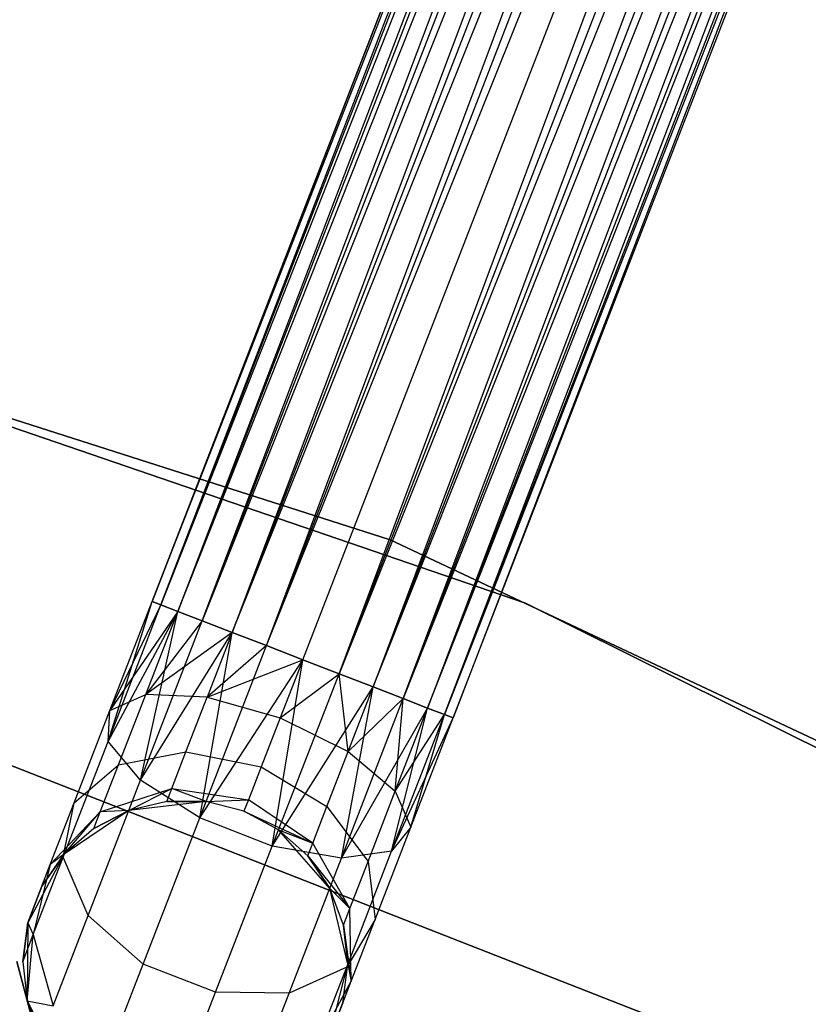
# Model space of a CAD drawing. Extents: x -91 to 92, y -91 to 92.
# Tile 275 of 319: x 14 to 19, y 39 to 45. Entities that reach past the tile are written whole.
import ezdxf

# ---------------------------------------------------------------- set-up
doc = ezdxf.new("R2010")
doc.units = 0
doc.header["$LTSCALE"] = 25.4
doc.layers.get('0').update_dxf_attribs({"linetype": 'CONTINUOUS'})

# ---------------------------------------------------------------- blocks, each defined once
blk = doc.blocks.new('NL2500012258_STL_2')
at = {"color": 0}
for p, q in [((114.2453, 58.9736, 177.3795), (107.2914, 41.0235, 177.6205)), ((107.2914, 41.0235, 177.3795), (114.2453, 58.9736, 177.3795)), ((114.2453, 58.9736, 177.3795), (107.2914, 41.0235, 177.6205)), ((107.2914, 41.0235, 177.3795), (114.2453, 58.9736, 177.3795)), ((107.2914, 41.0235, 177.6205), (114.2991, 58.9527, 177.8546)), ((107.2914, 41.0235, 177.6205), (114.2991, 58.9527, 177.8546)), ((107.3452, 41.0026, 177.1454), (114.2453, 58.9736, 177.3795)), ((107.3452, 41.0026, 177.1454), (114.2453, 58.9736, 177.3795)), ((107.3452, 41.0026, 177.8546), (114.2991, 58.9527, 177.8546)), ((107.3452, 41.0026, 177.8546), (114.2991, 58.9527, 177.8546)), ((114.2991, 58.9527, 177.8546), (107.4497, 40.9622, 178.0681)), ((114.2991, 58.9527, 177.8546), (107.4497, 40.9622, 178.0681)), ((114.4036, 58.9122, 176.9319), (107.3452, 41.0026, 177.1454)), ((114.4036, 58.9122, 176.9319), (107.3452, 41.0026, 177.1454)), ((107.4497, 40.9622, 176.9319), (114.4036, 58.9122, 176.9319)), ((107.4497, 40.9622, 176.9319), (114.4036, 58.9122, 176.9319)), ((107.5987, 40.9044, 176.7515), (114.4036, 58.9122, 176.9319)), ((107.5987, 40.9044, 176.7515), (114.4036, 58.9122, 176.9319)), ((107.4497, 40.9622, 178.0681), (114.5526, 58.8545, 178.2485)), ((107.4497, 40.9622, 178.0681), (114.5526, 58.8545, 178.2485)), ((107.5987, 40.9044, 178.2485), (114.5526, 58.8545, 178.2485)), ((107.5987, 40.9044, 178.2485), (114.5526, 58.8545, 178.2485)), ((114.5526, 58.8545, 178.2485), (107.7837, 40.8327, 178.3855)), ((114.5526, 58.8545, 178.2485), (107.7837, 40.8327, 178.3855)), ((114.7376, 58.7828, 176.6145), (107.5987, 40.9044, 176.7515)), ((114.7376, 58.7828, 176.6145), (107.5987, 40.9044, 176.7515)), ((107.7837, 40.8327, 176.6145), (114.7376, 58.7828, 176.6145)), ((107.7837, 40.8327, 176.6145), (114.7376, 58.7828, 176.6145)), ((107.9939, 40.7513, 176.5291), (114.7376, 58.7828, 176.6145)), ((107.9939, 40.7513, 176.5291), (114.7376, 58.7828, 176.6145)), ((107.7837, 40.8327, 178.3855), (114.9478, 58.7014, 178.4709)), ((107.7837, 40.8327, 178.3855), (114.9478, 58.7014, 178.4709)), ((107.9939, 40.7513, 178.4709), (114.9478, 58.7014, 178.4709)), ((107.9939, 40.7513, 178.4709), (114.9478, 58.7014, 178.4709)), ((107.9939, 40.7513, 176.5291), (115.171, 58.6149, 176.5)), ((107.9939, 40.7513, 176.5291), (115.171, 58.6149, 176.5)), ((108.2171, 40.6649, 178.5), (115.171, 58.6149, 178.5)), ((108.2171, 40.6649, 178.5), (115.171, 58.6149, 178.5)), ((108.2171, 40.6649, 176.5), (115.171, 58.6149, 176.5)), ((108.2171, 40.6649, 176.5), (115.171, 58.6149, 176.5)), ((108.4402, 40.5784, 176.5291), (115.171, 58.6149, 176.5)), ((108.4402, 40.5784, 176.5291), (115.171, 58.6149, 176.5)), ((108.4402, 40.5784, 178.4709), (115.3941, 58.5285, 178.4709)), ((108.4402, 40.5784, 178.4709), (115.3941, 58.5285, 178.4709)), ((115.3941, 58.5285, 178.4709), (108.6504, 40.497, 178.3855)), ((115.3941, 58.5285, 178.4709), (108.6504, 40.497, 178.3855)), ((115.6043, 58.4471, 176.6145), (108.4402, 40.5784, 176.5291)), ((115.6043, 58.4471, 176.6145), (108.4402, 40.5784, 176.5291)), ((108.6504, 40.497, 176.6145), (115.6043, 58.4471, 176.6145)), ((108.6504, 40.497, 176.6145), (115.6043, 58.4471, 176.6145)), ((108.8354, 40.4253, 176.7515), (115.6043, 58.4471, 176.6145)), ((108.8354, 40.4253, 176.7515), (115.6043, 58.4471, 176.6145)), ((108.6504, 40.497, 178.3855), (115.7893, 58.3754, 178.2485)), ((108.6504, 40.497, 178.3855), (115.7893, 58.3754, 178.2485)), ((108.8354, 40.4253, 178.2485), (115.7893, 58.3754, 178.2485)), ((108.8354, 40.4253, 178.2485), (115.7893, 58.3754, 178.2485)), ((115.7893, 58.3754, 178.2485), (108.9845, 40.3676, 178.0681)), ((115.7893, 58.3754, 178.2485), (108.9845, 40.3676, 178.0681)), ((115.9384, 58.3177, 176.9319), (108.8354, 40.4253, 176.7515)), ((115.9384, 58.3177, 176.9319), (108.8354, 40.4253, 176.7515)), ((108.9845, 40.3676, 176.9319), (115.9384, 58.3177, 176.9319)), ((108.9845, 40.3676, 176.9319), (115.9384, 58.3177, 176.9319)), ((108.9845, 40.3676, 178.0681), (116.0429, 58.2772, 177.8546)), ((108.9845, 40.3676, 178.0681), (116.0429, 58.2772, 177.8546)), ((109.089, 40.3271, 177.1454), (115.9384, 58.3177, 176.9319)), ((109.089, 40.3271, 177.1454), (115.9384, 58.3177, 176.9319)), ((109.089, 40.3271, 177.8546), (116.0429, 58.2772, 177.8546)), ((109.089, 40.3271, 177.8546), (116.0429, 58.2772, 177.8546)), ((116.0429, 58.2772, 177.8546), (109.1427, 40.3063, 177.6205)), ((116.0429, 58.2772, 177.8546), (109.1427, 40.3063, 177.6205)), ((116.0966, 58.2563, 177.3795), (109.089, 40.3271, 177.1454)), ((116.0966, 58.2563, 177.3795), (109.089, 40.3271, 177.1454)), ((109.1427, 40.3063, 177.3795), (116.0966, 58.2563, 177.3795)), ((109.1427, 40.3063, 177.6205), (116.0966, 58.2563, 177.3795)), ((109.1427, 40.3063, 177.6205), (116.0966, 58.2563, 177.3795)), ((109.1427, 40.3063, 177.3795), (116.0966, 58.2563, 177.3795)), ((108.7557, 41.4032, 186), (103.2113, 43.1758, 186)), ((103.2113, 43.1758, 187), (108.7557, 41.4032, 187)), ((108.7557, 41.4032, 186), (103.2113, 43.1758, 186)), ((103.2113, 43.1758, 187), (108.7557, 41.4032, 187)), ((109.5864, 41.0125, 186), (104.0859, 42.8969, 186)), ((104.0859, 42.8969, 178.5), (109.5864, 41.0125, 178.5)), ((109.5864, 41.0125, 186), (104.0859, 42.8969, 186)), ((104.0859, 42.8969, 178.5), (109.5864, 41.0125, 178.5)), ((114.0213, 38.9221, 186), (108.7557, 41.4032, 186)), ((108.7557, 41.4032, 186), (108.7557, 41.4032, 187)), ((108.7557, 41.4032, 187), (114.0213, 38.9221, 187)), ((108.7557, 41.4032, 186), (108.7557, 41.4032, 187)), ((114.0213, 38.9221, 186), (108.7557, 41.4032, 186)), ((108.7557, 41.4032, 187), (114.0213, 38.9221, 187)), ((107.0197, 40.1624, 177.3246), (107.2914, 41.0235, 177.3795)), ((107.0197, 40.1624, 177.3246), (107.2914, 41.0235, 177.3795)), ((107.0197, 40.1624, 177.3246), (107.3452, 41.0026, 177.1454)), ((107.0197, 40.1624, 177.3246), (107.3452, 41.0026, 177.1454)), ((107.0316, 40.3528, 177.7636), (107.2914, 41.0235, 177.3795)), ((107.0316, 40.3528, 177.7636), (107.2914, 41.0235, 177.6205)), ((107.0316, 40.3528, 177.7636), (107.2914, 41.0235, 177.3795)), ((107.0316, 40.3528, 177.7636), (107.2914, 41.0235, 177.6205)), ((107.3452, 41.0026, 177.8546), (107.0316, 40.3528, 177.7636)), ((107.3452, 41.0026, 177.8546), (107.0316, 40.3528, 177.7636)), ((107.2914, 41.0235, 177.3795), (107.3452, 41.0026, 177.1454)), ((107.3452, 41.0026, 177.8546), (107.2914, 41.0235, 177.6205)), ((107.3452, 41.0026, 177.8546), (107.2914, 41.0235, 177.6205)), ((107.2914, 41.0235, 177.3795), (107.3452, 41.0026, 177.1454)), ((107.3452, 41.0026, 177.1454), (107.4497, 40.9622, 176.9319)), ((107.4497, 40.9622, 178.0681), (107.3452, 41.0026, 177.8546)), ((107.4497, 40.9622, 178.0681), (107.3452, 41.0026, 177.8546)), ((107.3452, 41.0026, 177.1454), (107.4497, 40.9622, 176.9319)), ((114.7939, 38.4262, 186), (109.5864, 41.0125, 186)), ((109.5864, 41.0125, 178.5), (114.7939, 38.4262, 178.5)), ((109.5864, 41.0125, 186), (109.5864, 41.0125, 178.5)), ((114.7939, 38.4262, 186), (109.5864, 41.0125, 186)), ((109.5864, 41.0125, 178.5), (114.7939, 38.4262, 178.5)), ((109.5864, 41.0125, 186), (109.5864, 41.0125, 178.5)), ((107.0197, 40.1624, 177.3246), (107.4497, 40.9622, 176.9319)), ((107.0197, 40.1624, 177.3246), (107.4497, 40.9622, 176.9319)), ((107.4497, 40.9622, 178.0681), (107.0316, 40.3528, 177.7636)), ((107.4497, 40.9622, 178.0681), (107.0316, 40.3528, 177.7636)), ((107.2188, 39.9236, 176.9607), (107.4497, 40.9622, 176.9319)), ((107.2188, 39.9236, 176.9607), (107.4497, 40.9622, 176.9319)), ((107.2517, 40.4512, 178.1771), (107.4497, 40.9622, 178.0681)), ((107.2517, 40.4512, 178.1771), (107.4497, 40.9622, 178.0681)), ((107.4497, 40.9622, 176.9319), (107.5987, 40.9044, 176.7515)), ((107.5987, 40.9044, 178.2485), (107.4497, 40.9622, 178.0681)), ((107.5987, 40.9044, 178.2485), (107.4497, 40.9622, 178.0681)), ((107.4497, 40.9622, 176.9319), (107.5987, 40.9044, 176.7515)), ((107.2188, 39.9236, 176.9607), (107.5987, 40.9044, 176.7515)), ((107.2188, 39.9236, 176.9607), (107.5987, 40.9044, 176.7515)), ((107.5987, 40.9044, 178.2485), (107.2517, 40.4512, 178.1771)), ((107.5987, 40.9044, 178.2485), (107.2517, 40.4512, 178.1771)), ((107.5987, 40.9044, 176.7515), (107.7837, 40.8327, 176.6145)), ((107.7837, 40.8327, 178.3855), (107.5987, 40.9044, 178.2485)), ((107.7837, 40.8327, 178.3855), (107.5987, 40.9044, 178.2485)), ((107.5987, 40.9044, 176.7515), (107.7837, 40.8327, 176.6145)), ((107.2188, 39.9236, 176.9607), (107.7837, 40.8327, 176.6145)), ((107.2188, 39.9236, 176.9607), (107.7837, 40.8327, 176.6145)), ((107.7837, 40.8327, 178.3855), (107.2517, 40.4512, 178.1771)), ((107.7837, 40.8327, 178.3855), (107.2517, 40.4512, 178.1771)), ((107.5832, 39.6912, 176.7552), (107.7837, 40.8327, 176.6145)), ((107.5832, 39.6912, 176.7552), (107.7837, 40.8327, 176.6145)), ((107.7837, 40.8327, 178.3855), (107.6297, 40.435, 178.4703)), ((107.7837, 40.8327, 178.3855), (107.6297, 40.435, 178.4703)), ((107.7837, 40.8327, 176.6145), (107.9939, 40.7513, 176.5291)), ((107.9939, 40.7513, 178.4709), (107.7837, 40.8327, 178.3855)), ((107.9939, 40.7513, 178.4709), (107.7837, 40.8327, 178.3855)), ((107.7837, 40.8327, 176.6145), (107.9939, 40.7513, 176.5291)), ((107.5832, 39.6912, 176.7552), (107.9939, 40.7513, 176.5291)), ((107.5832, 39.6912, 176.7552), (107.9939, 40.7513, 176.5291)), ((107.9939, 40.7513, 178.4709), (107.6297, 40.435, 178.4703)), ((107.9939, 40.7513, 178.4709), (107.6297, 40.435, 178.4703)), ((107.9939, 40.7513, 176.5291), (108.2171, 40.6649, 176.5)), ((108.2171, 40.6649, 178.5), (107.9939, 40.7513, 178.4709)), ((108.2171, 40.6649, 178.5), (107.9939, 40.7513, 178.4709)), ((107.9939, 40.7513, 176.5291), (108.2171, 40.6649, 176.5)), ((107.5832, 39.6912, 176.7552), (108.2171, 40.6649, 176.5)), ((107.5832, 39.6912, 176.7552), (108.2171, 40.6649, 176.5)), ((107.6297, 40.435, 178.4703), (108.2171, 40.6649, 178.5)), ((107.6297, 40.435, 178.4703), (108.2171, 40.6649, 178.5)), ((108.0295, 39.5183, 176.7552), (108.2171, 40.6649, 176.5)), ((108.0295, 39.5183, 176.7552), (108.2171, 40.6649, 176.5)), ((108.2171, 40.6649, 178.5), (108.0788, 40.308, 178.5761)), ((108.2171, 40.6649, 178.5), (108.0788, 40.308, 178.5761)), ((108.4402, 40.5784, 178.4709), (108.2171, 40.6649, 178.5)), ((108.2171, 40.6649, 176.5), (108.4402, 40.5784, 176.5291)), ((108.4402, 40.5784, 178.4709), (108.2171, 40.6649, 178.5)), ((108.2171, 40.6649, 176.5), (108.4402, 40.5784, 176.5291)), ((108.0295, 39.5183, 176.7552), (108.4402, 40.5784, 176.5291)), ((108.0295, 39.5183, 176.7552), (108.4402, 40.5784, 176.5291)), ((108.0788, 40.308, 178.5761), (108.4402, 40.5784, 178.4709)), ((108.0788, 40.308, 178.5761), (108.4402, 40.5784, 178.4709)), ((108.4963, 40.0993, 178.4703), (108.4402, 40.5784, 178.4709)), ((108.4963, 40.0993, 178.4703), (108.4402, 40.5784, 178.4709)), ((108.6504, 40.497, 178.3855), (108.4402, 40.5784, 178.4709)), ((108.4402, 40.5784, 176.5291), (108.6504, 40.497, 176.6145)), ((108.4402, 40.5784, 176.5291), (108.6504, 40.497, 176.6145)), ((108.6504, 40.497, 178.3855), (108.4402, 40.5784, 178.4709)), ((105.2644, 40.4671, 186), (110.5447, 38.3994, 186)), ((110.5447, 38.3994, 178.5), (105.2644, 40.4671, 178.5)), ((110.5447, 38.3994, 178.5), (105.2644, 40.4671, 178.5)), ((105.2644, 40.4671, 186), (110.5447, 38.3994, 186)), ((108.0295, 39.5183, 176.7552), (108.6504, 40.497, 176.6145)), ((108.0295, 39.5183, 176.7552), (108.6504, 40.497, 176.6145)), ((108.4555, 39.4445, 176.9607), (108.6504, 40.497, 176.6145)), ((108.4555, 39.4445, 176.9607), (108.6504, 40.497, 176.6145)), ((108.4963, 40.0993, 178.4703), (108.6504, 40.497, 178.3855)), ((108.4963, 40.0993, 178.4703), (108.6504, 40.497, 178.3855)), ((108.8354, 40.4253, 178.2485), (108.6504, 40.497, 178.3855)), ((108.6504, 40.497, 176.6145), (108.8354, 40.4253, 176.7515)), ((108.6504, 40.497, 176.6145), (108.8354, 40.4253, 176.7515)), ((108.8354, 40.4253, 178.2485), (108.6504, 40.497, 178.3855)), ((107.0316, 40.3528, 177.7636), (107.2517, 40.4512, 178.1771)), ((107.0316, 40.3528, 177.7636), (107.2517, 40.4512, 178.1771)), ((107.0839, 40.018, 178.4875), (107.2517, 40.4512, 178.1771)), ((107.0839, 40.018, 178.4875), (107.2517, 40.4512, 178.1771)), ((107.6297, 40.435, 178.4703), (107.2517, 40.4512, 178.1771)), ((107.6297, 40.435, 178.4703), (107.2517, 40.4512, 178.1771)), ((107.499, 40.0979, 178.7119), (107.6297, 40.435, 178.4703)), ((107.499, 40.0979, 178.7119), (107.6297, 40.435, 178.4703)), ((107.6297, 40.435, 178.4703), (108.0788, 40.308, 178.5761)), ((107.6297, 40.435, 178.4703), (108.0788, 40.308, 178.5761)), ((108.4555, 39.4445, 176.9607), (108.8354, 40.4253, 176.7515)), ((108.4555, 39.4445, 176.9607), (108.8354, 40.4253, 176.7515)), ((108.4963, 40.0993, 178.4703), (108.8354, 40.4253, 178.2485)), ((108.4963, 40.0993, 178.4703), (108.8354, 40.4253, 178.2485)), ((108.7865, 39.8566, 178.1771), (108.8354, 40.4253, 178.2485)), ((108.7865, 39.8566, 178.1771), (108.8354, 40.4253, 178.2485)), ((108.9845, 40.3676, 178.0681), (108.8354, 40.4253, 178.2485)), ((108.8354, 40.4253, 176.7515), (108.9845, 40.3676, 176.9319)), ((108.8354, 40.4253, 176.7515), (108.9845, 40.3676, 176.9319)), ((108.9845, 40.3676, 178.0681), (108.8354, 40.4253, 178.2485)), ((106.8113, 39.7842, 178.171), (107.0316, 40.3528, 177.7636)), ((106.8113, 39.7842, 178.171), (107.0316, 40.3528, 177.7636)), ((107.0197, 40.1624, 177.3246), (107.0316, 40.3528, 177.7636)), ((107.0197, 40.1624, 177.3246), (107.0316, 40.3528, 177.7636)), ((108.4555, 39.4445, 176.9607), (108.9845, 40.3676, 176.9319)), ((108.4555, 39.4445, 176.9607), (108.9845, 40.3676, 176.9319)), ((108.7635, 39.4869, 177.3246), (108.9845, 40.3676, 176.9319)), ((108.7635, 39.4869, 177.3246), (108.9845, 40.3676, 176.9319)), ((108.7865, 39.8566, 178.1771), (108.9845, 40.3676, 178.0681)), ((108.7865, 39.8566, 178.1771), (108.9845, 40.3676, 178.0681)), ((109.089, 40.3271, 177.8546), (108.9845, 40.3676, 178.0681)), ((108.9845, 40.3676, 176.9319), (109.089, 40.3271, 177.1454)), ((108.9845, 40.3676, 176.9319), (109.089, 40.3271, 177.1454)), ((109.089, 40.3271, 177.8546), (108.9845, 40.3676, 178.0681)), ((108.0788, 40.308, 178.5761), (107.9616, 40.0055, 178.7929)), ((108.0788, 40.308, 178.5761), (107.9616, 40.0055, 178.7929)), ((108.0788, 40.308, 178.5761), (108.4963, 40.0993, 178.4703)), ((108.0788, 40.308, 178.5761), (108.4963, 40.0993, 178.4703)), ((108.7635, 39.4869, 177.3246), (109.089, 40.3271, 177.1454)), ((108.7635, 39.4869, 177.3246), (109.089, 40.3271, 177.1454)), ((108.7635, 39.4869, 177.3246), (109.1427, 40.3063, 177.3795)), ((108.7635, 39.4869, 177.3246), (109.1427, 40.3063, 177.3795)), ((108.7865, 39.8566, 178.1771), (109.089, 40.3271, 177.8546)), ((108.7865, 39.8566, 178.1771), (109.089, 40.3271, 177.8546)), ((108.8829, 39.6356, 177.7636), (109.089, 40.3271, 177.8546)), ((108.8829, 39.6356, 177.7636), (109.089, 40.3271, 177.8546)), ((108.8829, 39.6356, 177.7636), (109.1427, 40.3063, 177.6205)), ((108.8829, 39.6356, 177.7636), (109.1427, 40.3063, 177.3795)), ((108.8829, 39.6356, 177.7636), (109.1427, 40.3063, 177.6205)), ((108.8829, 39.6356, 177.7636), (109.1427, 40.3063, 177.3795)), ((109.1427, 40.3063, 177.6205), (109.089, 40.3271, 177.8546)), ((109.089, 40.3271, 177.1454), (109.1427, 40.3063, 177.3795)), ((109.089, 40.3271, 177.1454), (109.1427, 40.3063, 177.3795)), ((109.1427, 40.3063, 177.6205), (109.089, 40.3271, 177.8546)), ((106.7437, 39.4501, 177.835), (107.0197, 40.1624, 177.3246)), ((106.7437, 39.4501, 177.835), (107.0197, 40.1624, 177.3246)), ((107.2188, 39.9236, 176.9607), (107.0197, 40.1624, 177.3246)), ((107.2188, 39.9236, 176.9607), (107.0197, 40.1624, 177.3246)), ((107.0839, 40.018, 178.4875), (107.499, 40.0979, 178.7119)), ((107.0839, 40.018, 178.4875), (107.499, 40.0979, 178.7119)), ((107.4118, 39.8726, 179.0735), (107.499, 40.0979, 178.7119)), ((107.4118, 39.8726, 179.0735), (107.499, 40.0979, 178.7119)), ((107.499, 40.0979, 178.7119), (107.9616, 40.0055, 178.7929)), ((107.499, 40.0979, 178.7119), (107.9616, 40.0055, 178.7929)), ((108.3657, 39.7621, 178.7119), (108.4963, 40.0993, 178.4703)), ((108.3657, 39.7621, 178.7119), (108.4963, 40.0993, 178.4703)), ((108.4963, 40.0993, 178.4703), (108.7865, 39.8566, 178.1771)), ((108.4963, 40.0993, 178.4703), (108.7865, 39.8566, 178.1771)), ((106.8113, 39.7842, 178.171), (107.0839, 40.018, 178.4875)), ((106.8113, 39.7842, 178.171), (107.0839, 40.018, 178.4875)), ((106.9718, 39.7286, 178.952), (107.0839, 40.018, 178.4875)), ((106.9718, 39.7286, 178.952), (107.0839, 40.018, 178.4875)), ((107.9616, 40.0055, 178.7929), (107.8833, 39.8034, 179.1173)), ((107.9616, 40.0055, 178.7929), (107.8833, 39.8034, 179.1173)), ((107.9616, 40.0055, 178.7929), (108.3657, 39.7621, 178.7119)), ((107.9616, 40.0055, 178.7929), (108.3657, 39.7621, 178.7119)), ((106.8967, 39.0922, 177.5565), (107.2188, 39.9236, 176.9607)), ((106.8967, 39.0922, 177.5565), (107.2188, 39.9236, 176.9607)), ((107.5832, 39.6912, 176.7552), (107.2188, 39.9236, 176.9607)), ((107.5832, 39.6912, 176.7552), (107.2188, 39.9236, 176.9607)), ((106.9718, 39.7286, 178.952), (107.4118, 39.8726, 179.0735)), ((106.9718, 39.7286, 178.952), (107.4118, 39.8726, 179.0735)), ((107.1466, 39.7374, 179.5), (107.4118, 39.8726, 179.0735)), ((107.1466, 39.7374, 179.5), (107.4118, 39.8726, 179.0735)), ((107.3811, 39.7935, 179.5), (107.4118, 39.8726, 179.0735)), ((107.3811, 39.7935, 179.5), (107.4118, 39.8726, 179.0735)), ((107.6222, 39.7917, 179.5), (107.4118, 39.8726, 179.0735)), ((107.4118, 39.8726, 179.0735), (107.8833, 39.8034, 179.1173)), ((107.4118, 39.8726, 179.0735), (107.8833, 39.8034, 179.1173)), ((107.6222, 39.7917, 179.5), (107.4118, 39.8726, 179.0735)), ((108.6187, 39.4234, 178.4875), (108.7865, 39.8566, 178.1771)), ((108.6187, 39.4234, 178.4875), (108.7865, 39.8566, 178.1771)), ((108.7865, 39.8566, 178.1771), (108.8829, 39.6356, 177.7636)), ((108.7865, 39.8566, 178.1771), (108.8829, 39.6356, 177.7636)), ((107.3811, 39.7935, 179.5), (107.1466, 39.7374, 185)), ((107.3811, 39.7935, 179.5), (107.1466, 39.7374, 179.5)), ((107.3811, 39.7935, 179.5), (107.1466, 39.7374, 185)), ((107.3811, 39.7935, 179.5), (107.1466, 39.7374, 179.5)), ((107.6222, 39.7917, 185), (107.1466, 39.7374, 185)), ((107.6222, 39.7917, 185), (107.1466, 39.7374, 185)), ((107.6222, 39.7917, 179.5), (107.3811, 39.7935, 179.5)), ((107.3811, 39.7935, 179.5), (107.6222, 39.7917, 185)), ((107.3811, 39.7935, 179.5), (107.6222, 39.7917, 185)), ((107.6222, 39.7917, 179.5), (107.3811, 39.7935, 179.5)), ((107.6222, 39.7917, 179.5), (107.8833, 39.8034, 179.1173)), ((107.6222, 39.7917, 179.5), (107.8833, 39.8034, 179.1173)), ((107.8558, 39.7324, 185), (107.6222, 39.7917, 185)), ((107.8558, 39.7324, 179.5), (107.6222, 39.7917, 179.5)), ((107.6222, 39.7917, 179.5), (107.6222, 39.7917, 185)), ((107.8558, 39.7324, 185), (107.6222, 39.7917, 185)), ((107.6222, 39.7917, 179.5), (107.6222, 39.7917, 185)), ((107.8558, 39.7324, 179.5), (107.6222, 39.7917, 179.5)), ((107.8833, 39.8034, 179.1173), (107.8558, 39.7324, 179.5)), ((107.8833, 39.8034, 179.1173), (107.8558, 39.7324, 179.5)), ((108.2784, 39.5368, 179.0735), (107.8833, 39.8034, 179.1173)), ((108.2784, 39.5368, 179.0735), (107.8833, 39.8034, 179.1173)), ((106.6641, 39.4043, 178.7808), (106.8113, 39.7842, 178.171)), ((106.6641, 39.4043, 178.7808), (106.8113, 39.7842, 178.171)), ((106.7437, 39.4501, 177.835), (106.8113, 39.7842, 178.171)), ((106.7437, 39.4501, 177.835), (106.8113, 39.7842, 178.171)), ((107.1466, 39.7374, 185), (106.7508, 39.4683, 185)), ((107.1466, 39.7374, 185), (106.7508, 39.4683, 185)), ((107.1466, 39.7374, 179.5), (106.9324, 39.6269, 179.5)), ((106.9324, 39.6269, 179.5), (107.1466, 39.7374, 185)), ((106.9324, 39.6269, 179.5), (107.1466, 39.7374, 185)), ((107.1466, 39.7374, 179.5), (106.9324, 39.6269, 179.5)), ((107.1466, 39.7374, 179.5), (106.9718, 39.7286, 178.952)), ((107.1466, 39.7374, 179.5), (106.9718, 39.7286, 178.952)), ((107.1466, 39.7374, 179.5), (107.1466, 39.7374, 185)), ((107.1466, 39.7374, 179.5), (107.1466, 39.7374, 185)), ((108.0685, 39.6188, 185), (107.8558, 39.7324, 185)), ((108.0685, 39.6188, 179.5), (107.8558, 39.7324, 179.5)), ((107.8558, 39.7324, 179.5), (107.8558, 39.7324, 185)), ((108.0685, 39.6188, 185), (107.8558, 39.7324, 185)), ((107.8558, 39.7324, 179.5), (107.8558, 39.7324, 185)), ((107.8558, 39.7324, 179.5), (108.2784, 39.5368, 179.0735)), ((108.0685, 39.6188, 179.5), (107.8558, 39.7324, 179.5)), ((107.8558, 39.7324, 179.5), (108.2784, 39.5368, 179.0735)), ((108.2784, 39.5368, 179.0735), (108.3657, 39.7621, 178.7119)), ((108.2784, 39.5368, 179.0735), (108.3657, 39.7621, 178.7119)), ((108.3657, 39.7621, 178.7119), (108.6187, 39.4234, 178.4875)), ((108.3657, 39.7621, 178.7119), (108.6187, 39.4234, 178.4875)), ((106.9718, 39.7286, 178.952), (106.6641, 39.4043, 178.7808)), ((106.9718, 39.7286, 178.952), (106.6641, 39.4043, 178.7808)), ((106.7508, 39.4683, 179.5), (106.9718, 39.7286, 178.952)), ((106.7508, 39.4683, 179.5), (106.9718, 39.7286, 178.952)), ((106.9324, 39.6269, 179.5), (106.9718, 39.7286, 178.952)), ((106.9324, 39.6269, 179.5), (106.9718, 39.7286, 178.952)), ((107.235, 38.7924, 177.3992), (107.5832, 39.6912, 176.7552)), ((107.235, 38.7924, 177.3992), (107.5832, 39.6912, 176.7552)), ((108.0295, 39.5183, 176.7552), (107.5832, 39.6912, 176.7552)), ((108.0295, 39.5183, 176.7552), (107.5832, 39.6912, 176.7552)), ((106.9324, 39.6269, 179.5), (106.7508, 39.4683, 185)), ((106.9324, 39.6269, 179.5), (106.7508, 39.4683, 179.5)), ((106.9324, 39.6269, 179.5), (106.7508, 39.4683, 185)), ((106.9324, 39.6269, 179.5), (106.7508, 39.4683, 179.5)), ((108.3833, 39.2583, 185), (108.0685, 39.6188, 185)), ((108.2478, 39.4577, 179.5), (108.0685, 39.6188, 185)), ((108.3833, 39.2583, 185), (108.0685, 39.6188, 185)), ((108.2478, 39.4577, 179.5), (108.0685, 39.6188, 185)), ((108.2478, 39.4577, 179.5), (108.0685, 39.6188, 179.5)), ((108.0685, 39.6188, 179.5), (108.0685, 39.6188, 185)), ((108.0685, 39.6188, 179.5), (108.0685, 39.6188, 185)), ((108.0685, 39.6188, 179.5), (108.2784, 39.5368, 179.0735)), ((108.0685, 39.6188, 179.5), (108.2784, 39.5368, 179.0735)), ((108.2478, 39.4577, 179.5), (108.0685, 39.6188, 179.5)), ((108.6627, 39.067, 178.171), (108.8829, 39.6356, 177.7636)), ((108.6627, 39.067, 178.171), (108.8829, 39.6356, 177.7636)), ((108.8829, 39.6356, 177.7636), (108.7635, 39.4869, 177.3246)), ((108.8829, 39.6356, 177.7636), (108.7635, 39.4869, 177.3246)), ((107.6813, 38.6195, 177.3992), (108.0295, 39.5183, 176.7552)), ((107.6813, 38.6195, 177.3992), (108.0295, 39.5183, 176.7552)), ((108.4555, 39.4445, 176.9607), (108.0295, 39.5183, 176.7552)), ((108.4555, 39.4445, 176.9607), (108.0295, 39.5183, 176.7552)), ((108.2478, 39.4577, 179.5), (108.2784, 39.5368, 179.0735)), ((108.2478, 39.4577, 179.5), (108.2784, 39.5368, 179.0735)), ((108.5066, 39.134, 178.952), (108.2784, 39.5368, 179.0735)), ((108.5066, 39.134, 178.952), (108.2784, 39.5368, 179.0735)), ((106.7508, 39.4683, 185), (106.5254, 39.0461, 185)), ((106.7508, 39.4683, 185), (106.5254, 39.0461, 185)), ((106.5594, 38.9742, 178.5989), (106.7437, 39.4501, 177.835)), ((106.5594, 38.9742, 178.5989), (106.7437, 39.4501, 177.835)), ((106.7508, 39.4683, 179.5), (106.6125, 39.2709, 179.5)), ((106.6125, 39.2709, 179.5), (106.7508, 39.4683, 185)), ((106.6125, 39.2709, 179.5), (106.7508, 39.4683, 185)), ((106.7508, 39.4683, 179.5), (106.6125, 39.2709, 179.5)), ((106.7508, 39.4683, 179.5), (106.6641, 39.4043, 178.7808)), ((106.7508, 39.4683, 179.5), (106.6641, 39.4043, 178.7808)), ((106.8967, 39.0922, 177.5565), (106.7437, 39.4501, 177.835)), ((106.8967, 39.0922, 177.5565), (106.7437, 39.4501, 177.835)), ((106.7508, 39.4683, 179.5), (106.7508, 39.4683, 185)), ((106.7508, 39.4683, 179.5), (106.7508, 39.4683, 185)), ((108.1333, 38.6131, 177.5565), (108.4555, 39.4445, 176.9607)), ((108.1333, 38.6131, 177.5565), (108.4555, 39.4445, 176.9607)), ((108.3833, 39.2583, 179.5), (108.2478, 39.4577, 179.5)), ((108.2478, 39.4577, 179.5), (108.3833, 39.2583, 185)), ((108.2478, 39.4577, 179.5), (108.3833, 39.2583, 185)), ((108.2478, 39.4577, 179.5), (108.5066, 39.134, 178.952)), ((108.3833, 39.2583, 179.5), (108.2478, 39.4577, 179.5)), ((108.2478, 39.4577, 179.5), (108.5066, 39.134, 178.952)), ((108.7635, 39.4869, 177.3246), (108.4555, 39.4445, 176.9607)), ((108.7635, 39.4869, 177.3246), (108.4555, 39.4445, 176.9607)), ((108.4875, 38.7746, 177.835), (108.7635, 39.4869, 177.3246)), ((108.4875, 38.7746, 177.835), (108.7635, 39.4869, 177.3246)), ((106.5254, 39.0461, 179.5), (106.6641, 39.4043, 178.7808)), ((106.5254, 39.0461, 179.5), (106.6641, 39.4043, 178.7808)), ((106.6641, 39.4043, 178.7808), (106.5594, 38.9742, 178.5989)), ((106.6641, 39.4043, 178.7808), (106.5594, 38.9742, 178.5989)), ((106.6125, 39.2709, 179.5), (106.6641, 39.4043, 178.7808)), ((106.6125, 39.2709, 179.5), (106.6641, 39.4043, 178.7808)), ((108.5066, 39.134, 178.952), (108.6187, 39.4234, 178.4875)), ((108.5066, 39.134, 178.952), (108.6187, 39.4234, 178.4875)), ((108.6187, 39.4234, 178.4875), (108.6627, 39.067, 178.171)), ((108.6187, 39.4234, 178.4875), (108.6627, 39.067, 178.171)), ((106.6125, 39.2709, 179.5), (106.5254, 39.0461, 185)), ((106.6125, 39.2709, 179.5), (106.5254, 39.0461, 185)), ((108.4946, 38.7928, 185), (108.3833, 39.2583, 185)), ((108.4672, 39.0323, 179.5), (108.3833, 39.2583, 185)), ((108.4946, 38.7928, 185), (108.3833, 39.2583, 185)), ((108.4672, 39.0323, 179.5), (108.3833, 39.2583, 179.5)), ((108.3833, 39.2583, 179.5), (108.3833, 39.2583, 185)), ((108.4672, 39.0323, 179.5), (108.3833, 39.2583, 185)), ((108.3833, 39.2583, 179.5), (108.3833, 39.2583, 185)), ((108.3833, 39.2583, 179.5), (108.5066, 39.134, 178.952)), ((108.3833, 39.2583, 179.5), (108.5066, 39.134, 178.952)), ((108.4672, 39.0323, 179.5), (108.3833, 39.2583, 179.5)), ((108.4672, 39.0323, 179.5), (108.5066, 39.134, 178.952)), ((108.4672, 39.0323, 179.5), (108.5066, 39.134, 178.952)), ((108.5155, 38.6871, 178.7808), (108.5066, 39.134, 178.952)), ((108.5155, 38.6871, 178.7808), (108.5066, 39.134, 178.952)), ((106.6814, 38.5366, 178.4482), (106.8967, 39.0922, 177.5565)), ((106.6814, 38.5366, 178.4482), (106.8967, 39.0922, 177.5565)), ((107.235, 38.7924, 177.3992), (106.8967, 39.0922, 177.5565)), ((107.235, 38.7924, 177.3992), (106.8967, 39.0922, 177.5565)), ((108.6627, 39.067, 178.171), (108.4875, 38.7746, 177.835)), ((108.6627, 39.067, 178.171), (108.4875, 38.7746, 177.835)), ((108.5155, 38.6871, 178.7808), (108.6627, 39.067, 178.171)), ((108.5155, 38.6871, 178.7808), (108.6627, 39.067, 178.171)), ((106.5254, 39.0461, 179.5), (106.4946, 38.807, 179.5)), ((106.4946, 38.807, 179.5), (106.5254, 39.0461, 185)), ((106.4946, 38.807, 179.5), (106.5254, 39.0461, 185)), ((106.5254, 39.0461, 179.5), (106.4946, 38.807, 179.5)), ((106.5254, 39.0461, 185), (106.522, 38.5675, 185)), ((106.5254, 39.0461, 185), (106.522, 38.5675, 185)), ((106.5254, 39.0461, 179.5), (106.5254, 39.0461, 185)), ((106.5254, 39.0461, 179.5), (106.5254, 39.0461, 185)), ((106.5254, 39.0461, 179.5), (106.5594, 38.9742, 178.5989)), ((106.5254, 39.0461, 179.5), (106.5594, 38.9742, 178.5989)), ((108.4946, 38.7928, 179.5), (108.4672, 39.0323, 179.5)), ((108.4672, 39.0323, 179.5), (108.4946, 38.7928, 185)), ((108.4672, 39.0323, 179.5), (108.4946, 38.7928, 185)), ((108.4672, 39.0323, 179.5), (108.5155, 38.6871, 178.7808)), ((108.4672, 39.0323, 179.5), (108.5155, 38.6871, 178.7808)), ((108.4946, 38.7928, 179.5), (108.4672, 39.0323, 179.5)), ((106.4946, 38.807, 179.5), (106.5594, 38.9742, 178.5989)), ((106.4946, 38.807, 179.5), (106.5594, 38.9742, 178.5989)), ((106.522, 38.5675, 179.5), (106.5594, 38.9742, 178.5989)), ((106.522, 38.5675, 179.5), (106.5594, 38.9742, 178.5989)), ((106.5594, 38.9742, 178.5989), (106.6814, 38.5366, 178.4482)), ((106.5594, 38.9742, 178.5989), (106.6814, 38.5366, 178.4482)), ((106.458, 38.8086, 185), (106.5844, 38.3365, 185)), ((106.5844, 38.3365, 183), (106.458, 38.8086, 183)), ((106.5844, 38.3365, 183), (106.458, 38.8086, 183)), ((106.458, 38.8086, 185), (106.5844, 38.3365, 185)), ((106.4946, 38.807, 179.5), (106.522, 38.5675, 185)), ((106.4946, 38.807, 179.5), (106.522, 38.5675, 179.5)), ((106.4946, 38.807, 179.5), (106.522, 38.5675, 185)), ((106.4946, 38.807, 179.5), (106.522, 38.5675, 179.5)), ((107.0024, 38.1919, 178.3631), (107.235, 38.7924, 177.3992)), ((107.0024, 38.1919, 178.3631), (107.235, 38.7924, 177.3992)), ((107.6813, 38.6195, 177.3992), (107.235, 38.7924, 177.3992)), ((107.6813, 38.6195, 177.3992), (107.235, 38.7924, 177.3992)), ((108.4875, 38.7746, 177.835), (108.1333, 38.6131, 177.5565)), ((108.4875, 38.7746, 177.835), (108.1333, 38.6131, 177.5565)), ((108.3031, 38.2986, 178.5989), (108.4875, 38.7746, 177.835)), ((108.3031, 38.2986, 178.5989), (108.4875, 38.7746, 177.835)), ((108.3767, 38.3289, 185), (108.4946, 38.7928, 185)), ((108.3767, 38.3289, 185), (108.4946, 38.7928, 185)), ((108.4638, 38.5537, 179.5), (108.4946, 38.7928, 185)), ((108.4638, 38.5537, 179.5), (108.4946, 38.7928, 179.5)), ((108.4638, 38.5537, 179.5), (108.4946, 38.7928, 185)), ((108.4638, 38.5537, 179.5), (108.4946, 38.7928, 179.5)), ((108.4946, 38.7928, 179.5), (108.4946, 38.7928, 185)), ((108.4946, 38.7928, 179.5), (108.4946, 38.7928, 185)), ((108.4946, 38.7928, 179.5), (108.5155, 38.6871, 178.7808)), ((108.4946, 38.7928, 179.5), (108.5155, 38.6871, 178.7808)), ((108.3031, 38.2986, 178.5989), (108.5155, 38.6871, 178.7808)), ((108.3031, 38.2986, 178.5989), (108.5155, 38.6871, 178.7808)), ((108.3767, 38.3289, 179.5), (108.5155, 38.6871, 178.7808)), ((108.3767, 38.3289, 179.5), (108.5155, 38.6871, 178.7808)), ((108.4638, 38.5537, 179.5), (108.5155, 38.6871, 178.7808)), ((108.4638, 38.5537, 179.5), (108.5155, 38.6871, 178.7808)), ((107.4487, 38.019, 178.3631), (107.6813, 38.6195, 177.3992)), ((107.4487, 38.019, 178.3631), (107.6813, 38.6195, 177.3992)), ((108.1333, 38.6131, 177.5565), (107.6813, 38.6195, 177.3992)), ((108.1333, 38.6131, 177.5565), (107.6813, 38.6195, 177.3992)), ((107.9181, 38.0575, 178.4482), (108.1333, 38.6131, 177.5565)), ((107.9181, 38.0575, 178.4482), (108.1333, 38.6131, 177.5565)), ((106.522, 38.5675, 185), (106.7414, 38.1421, 185)), ((106.522, 38.5675, 179.5), (106.522, 38.5675, 185)), ((106.522, 38.5675, 179.5), (106.522, 38.5675, 185)), ((106.522, 38.5675, 179.5), (106.6059, 38.3415, 179.5)), ((106.6059, 38.3415, 179.5), (106.522, 38.5675, 185)), ((106.6059, 38.3415, 179.5), (106.522, 38.5675, 185)), ((106.522, 38.5675, 185), (106.7414, 38.1421, 185)), ((106.522, 38.5675, 179.5), (106.6059, 38.3415, 179.5)), ((106.522, 38.5675, 179.5), (106.6814, 38.5366, 178.4482)), ((106.522, 38.5675, 179.5), (106.6814, 38.5366, 178.4482)), ((108.4638, 38.5537, 179.5), (108.3767, 38.3289, 185)), ((108.4638, 38.5537, 179.5), (108.3767, 38.3289, 185))]:
    blk.add_line(p, q, dxfattribs=at)

msp = doc.modelspace()

# ---------------------------------------------------------------- block references
at = {"color": 0}
msp.add_blockref('NL2500012258_STL_2', (-92.2434, 0.4282, -1717), dxfattribs=at)

doc.saveas('drawing.dxf')
